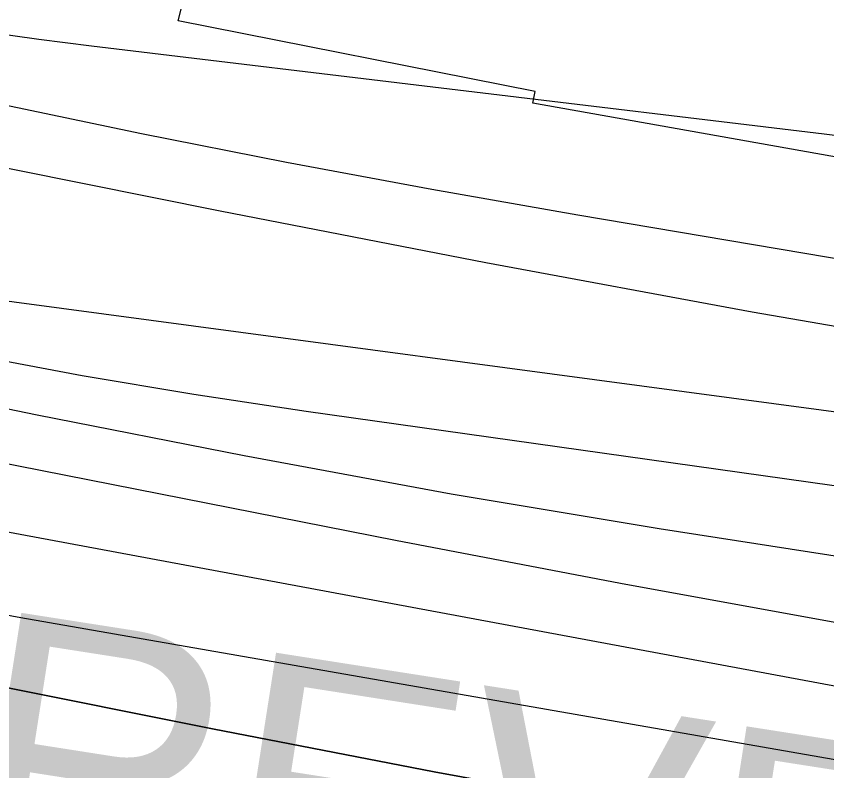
# Model space of a CAD drawing. Extents: x 3807117 to 3845308, y 337856 to 363736.
# Drawn here: x 3815626.4 to 3815930, y 351822.8 to 352105.3 of the extents above; entities that cross this region are included whole.
import ezdxf

# ---------------------------------------------------------------- set-up
doc = ezdxf.new("R2010")
doc.units = 0
for name, color, linetype in [('V-RIVR-EDGE', 7, 'Continuous'), ('V-RRAP-RVMT', 7, 'Continuous'), ('V-RRAP-RVMT-IDEN', 7, 'Continuous'), ('V-TOPO-DPTH', 7, 'Continuous'), ('V-TOPO-MAJR', 7, 'Continuous'), ('V-TOPO-MINR', 7, 'Continuous')]:
    doc.layers.add(name, color=color, linetype=linetype)

msp = doc.modelspace()

# ---------------------------------------------------------------- linework, layer by layer
at = {"layer": 'V-RIVR-EDGE'}
msp.add_spline([(3811218.45, 353357.75), (3811241.21, 353349.18), (3811277.57, 353336.15), (3811374.55, 353305.99), (3811420.6, 353288.89), (3811465.03, 353269.37), (3811510.27, 353249.04), (3811559.54, 353223.84), (3811619.3, 353188.92), (3811662.89, 353154.04), (3811691.94, 353127.28), (3811709.7, 353115.91), (3811765.42, 353081), (3811802.58, 353062.3), (3811835.68, 353041.2), (3811867.17, 353019.28), (3811896.23, 352996.57), (3811913.17, 352981.16), (3811951.93, 352955.99), (3812009.28, 352925.93), (3812057.74, 352901.54), (3812121.56, 352872.27), (3812173.25, 352846.26), (3812216.06, 352823.51), (3812265.33, 352799.13), (3812306.53, 352778.81), (3812348.53, 352757.68), (3812386.49, 352735.75), (3812421.22, 352720.3), (3812460.8, 352699.98), (3812545.61, 352656.1), (3812602.97, 352631.69), (3812678.12, 352606.44), (3812715.31, 352600.68), (3812744.42, 352597.38), (3812762.2, 352594.1), (3812802.62, 352585.1), (3812822.01, 352580.2), (3812833.34, 352581.79), (3812848.71, 352583.37), (3812863.26, 352580.91), (3812881.04, 352576.82), (3812922.25, 352559.74), (3812963.46, 352545.08), (3812993.35, 352532.06), (3813052.31, 352503.61), (3813083.01, 352490.59), (3813106.46, 352488.92), (3813129.91, 352485.63), (3813159, 352477.47), (3813194.55, 352462.01), (3813230.1, 352446.56), (3813273.7, 352417.34), (3813301.14, 352397.05), (3813318.91, 352388.11), (3813348, 352378.33), (3813381.13, 352364.5), (3813413.43, 352345.82), (3813494.23, 352316.51), (3813551.59, 352290.49), (3813617.85, 352267.68), (3813655.02, 352255.45), (3813691.38, 352240), (3813714.01, 352235.9), (3813744.71, 352223.69), (3813776.23, 352213.91), (3813798.06, 352213.86), (3813836.05, 352202.44), (3813875.64, 352186.97), (3813962.9, 352155.22), (3814023.51, 352136.47), (3814102.7, 352107.97), (3814155.23, 352091.66), (3814196.44, 352079.43), (3814266.74, 352055.8), (3814323.32, 352041.91), (3814445.34, 352003.6), (3814506.76, 351985.66), (3814578.69, 351964.45), (3814657.89, 351940.8), (3814702.34, 351927.75), (3814721.75, 351929.32), (3814754.09, 351926.01), (3814770.26, 351923.54), (3814789.65, 351914.6), (3814876.12, 351887.69), (3814949.66, 351867.29), (3815006.24, 351854.21), (3815041.8, 351845.23), (3815100, 351831.34), (3815142.83, 351819.1), (3815167.09, 351818.23), (3815176.79, 351814.97), (3815198.62, 351812.49), (3815248.71, 351793.77), (3815354.59, 351764.39), (3815405.5, 351749.71), (3815426.52, 351748.04), (3815454.83, 351747.16), (3815474.24, 351747.11), (3815497.68, 351743.82), (3815524.35, 351737.28), (3815541.33, 351734.81), (3815565.58, 351730.71), (3815596.3, 351724.97), (3815642.38, 351716.77), (3815669.07, 351715.9), (3815682.81, 351715.05), (3815696.55, 351711.79), (3815717.56, 351705.26), (3815765.26, 351698.68), (3815820.23, 351687.22), (3815860.65, 351679.03), (3815887.32, 351674.92), (3815924.51, 351666.74), (3815943.91, 351662.65), (3815983.51, 351652.04), (3816003.72, 351648.75), (3816038.48, 351643.81), (3816063.54, 351639.71), (3816105.59, 351635.56), (3816135.51, 351634.68), (3816171.09, 351635.4), (3816210.74, 351640.96), (3816241.48, 351644.93), (3816273.83, 351645.66), (3816303.76, 351648.01), (3816321.54, 351645.54), (3816344.17, 351637.4), (3816355.48, 351632.52), (3816384.58, 351625.98), (3816408.82, 351617.83), (3816424.99, 351614.55), (3816446.8, 351606.41), (3816479.12, 351591.77), (3816506.58, 351580.38), (3816543.75, 351564.12), (3816581.72, 351547.85), (3816605.95, 351537.28), (3816640.72, 351532.34), (3816698.92, 351520.06), (3816723.15, 351510.3), (3816746.6, 351507), (3816761.16, 351507.78), (3816778.13, 351503.69), (3816798.34, 351497.98), (3816825, 351487.4), (3816855.71, 351479.24), (3816886.43, 351474.31), (3816925.24, 351471.79), (3816966.49, 351474.11), (3816998.04, 351476.46), (3817026.34, 351475.58), (3817070.01, 351472.24), (3817092.65, 351470.56), (3817117.7, 351461.61), (3817150.84, 351455.86), (3817209.06, 351450.87), (3817268.89, 351445.87), (3817306.88, 351436.88), (3817355.39, 351431.9), (3817427.34, 351420.4), (3817484.73, 351407.32), (3817542.94, 351399.09), (3817623.81, 351395.66), (3817702.24, 351390.61), (3817745.91, 351388.88), (3817785.52, 351383.93), (3817817.87, 351380.62), (3817858.28, 351372.43), (3817897.08, 351363.44), (3817925.37, 351356.9), (3817962.56, 351352.76), (3818012.7, 351351.83), (3818077.4, 351352.48), (3818152.61, 351350.68), (3818194.66, 351347.34), (3818239.12, 351341.57), (3818286.01, 351331.75), (3818338.55, 351321.1), (3818397.56, 351310.44), (3818454.15, 351303.02), (3818509.14, 351298.84), (3818571.39, 351293.03), (3818663.57, 351285.52), (3818727.45, 351279.7), (3818795.36, 351269.83), (3818876.2, 351255.07), (3818923.09, 351250.1), (3818977.26, 351245.12), (3819054.89, 351238.46), (3819127.66, 351231.81), (3819212.56, 351225.94), (3819281.3, 351224.96), (3819351.66, 351224.78), (3819419.6, 351227.04), (3819476.21, 351226.9), (3819520.69, 351227.6), (3819546.57, 351227.54), (3819582.95, 351220.98), (3819614.49, 351220.09), (3819672.7, 351214.28), (3819726.07, 351210.92), (3819778.63, 351205.13), (3819810.96, 351200.19), (3819871.59, 351188.72), (3819899.88, 351182.99), (3819915.25, 351182.95), (3819932.24, 351185.34), (3819953.26, 351184.48), (3819983.18, 351182.78), (3820021.98, 351174.6), (3820084.22, 351159.89), (3820145.64, 351141.14), (3820186.04, 351126.48), (3820236.16, 351120.69), (3820274.96, 351112.51), (3820329.94, 351105.91), (3820344.5, 351105.87), (3820380.09, 351107.4), (3820408.4, 351109.75), (3820453.68, 351108.03), (3820490.07, 351107.13), (3820518.37, 351101.4), (3820553.93, 351094.03), (3820601.63, 351086.63), (3820680.85, 351071.88), (3820732.56, 351053.96), (3820765.7, 351044.98), (3820836.03, 351032.68), (3820886.95, 351021.23), (3820941.92, 351009.77), (3820979.1, 351001.59), (3821029.21, 350986.91), (3821084.97, 350968.98), (3821149.62, 350949.41), (3821214.28, 350937.12), (3821274.11, 350927.27), (3821338.79, 350922.25), (3821390.55, 350921.32), (3821439.88, 350920.39), (3821482.74, 350919.47), (3821516.7, 350916.96), (3821545.82, 350918.51), (3821604.05, 350917.55), (3821659.04, 350916.61), (3821685.74, 350923.01), (3821735.92, 350937.45), (3821757.76, 350939.82), (3821803.07, 350944.56), (3821833.79, 350942.06), (3821854.81, 350937.96), (3821867.75, 350937.93), (3821881.5, 350939.51), (3821902.56, 350953.21), (3821911.47, 350959.66), (3821920.37, 350959.63), (3821942.2, 350958.77), (3821963.22, 350953.06), (3821985.85, 350947.34), (3822015.76, 350942.41), (3822040.81, 350932.65), (3822068.26, 350916.41), (3822083.59, 350901.81), (3822094.07, 350887.23), (3822105.37, 350879.92), (3822121.54, 350876.65), (3822152.25, 350869.29), (3822191.87, 350864.34), (3822226.65, 350865.06), (3822267.91, 350870.62), (3822284.9, 350872.2), (3822305.11, 350872.15), (3822333.42, 350872.08), (3822351.22, 350873.65), (3822361.73, 350874.43), (3822394.89, 350872.73), (3822423.99, 350870.24), (3822458.75, 350862.87), (3822510.5, 350859.51), (3822540.43, 350859.43), (3822561.46, 350863.43), (3822581.69, 350865.8), (3822615.65, 350864.1), (3822672.24, 350856.68), (3822705.39, 350852.56), (3822756.32, 350841.92), (3822787.04, 350836.99), (3822823.41, 350830.43), (3822867.88, 350823.85), (3822902.63, 350816.48), (3822945.47, 350806.67), (3823006.09, 350790.35), (3823079.61, 350760.24), (3823137.78, 350735.03), (3823194.35, 350718.71), (3823245.28, 350709.69), (3823306.73, 350704.69), (3823364.14, 350701.31), (3823417.51, 350697.14), (3823449.05, 350697.06), (3823481.4, 350698.6), (3823550.15, 350699.23), (3823581.69, 350699.16), (3823629.38, 350688.52), (3823668.18, 350681.15), (3823696.46, 350671.37), (3823753.82, 350646.97), (3823806.35, 350633.09), (3823863.74, 350620.82), (3823898.51, 350618.31), (3823940.57, 350621.44), (3823978.59, 350625.39), (3824066.78, 350638.92), (3824121.78, 350640.4), (3824177.57, 350635.41), (3824220.42, 350630.45), (3824285.1, 350621.4), (3824327.13, 350611.59), (3824362.69, 350600.98), (3824409.58, 350596.02), (3824448.41, 350601.58), (3824481.61, 350617.67), (3824498.6, 350618.44), (3824513.97, 350620.02), (3824547.95, 350627.22), (3824585.99, 350640.06), (3824629.7, 350655.32), (3824703.39, 350691.53), (3824726.06, 350701.99), (3824746.29, 350707.6), (3824770.56, 350709.16), (3824813.42, 350707.43), (3824846.57, 350707.35), (3824892.68, 350710.47), (3824932.31, 350711.99), (3824992.98, 350715.08), (3825053.63, 350716.54), (3825077.08, 350714.06), (3825118.32, 350711.53), (3825167.65, 350711.41), (3825224.26, 350710.46), (3825268.73, 350706.31), (3825291.38, 350707.06), (3825331.81, 350704.53), (3825397.32, 350703.56), (3825606.74, 350688.49), (3825681.95, 350684.26), (3825718.33, 350679.32), (3825771.68, 350669.48), (3825829.88, 350657.2), (3825876.75, 350644.96), (3825933.34, 350632.69), (3825980.21, 350620.44), (3826027.91, 350613.04), (3826057.82, 350606.5), (3826078.82, 350597.55), (3826099.83, 350588.6), (3826132.93, 350567.49), (3826149.09, 350560.98), (3826170.12, 350560.12), (3826181.44, 350560.09), (3826191.95, 350556.83), (3826200.81, 350545.49), (3826210.51, 350541.42), (3826228.29, 350537.33), (3826238.8, 350537.31), (3826261.48, 350551.81), (3826283.34, 350561.46), (3826294.67, 350563.86), (3826328.63, 350561.35), (3826366.62, 350551.55), (3826404.6, 350537.71), (3826436.92, 350525.5), (3826469.23, 350512.48), (3826521.76, 350496.17), (3826575.93, 350488.76), (3826625.23, 350476.51), (3826668.07, 350467.5), (3826700.4, 350458.53), (3826735.16, 350452.78), (3826769.1, 350442.18), (3826814.37, 350433.98), (3826839.42, 350426.64), (3826868.52, 350417.67), (3826885.48, 350408.74), (3826910.53, 350400.59), (3826925.89, 350397.31), (3826948.52, 350392.41), (3827078.61, 350343.56), (3827134.36, 350324.82), (3827208.69, 350294.71), (3827274.15, 350272.72), (3827333.13, 350249.93), (3827396.95, 350224.7), (3827454.31, 350200.29), (3827493.09, 350180.79), (3827513.27, 350168.61), (3827518.92, 350160.5), (3827515.66, 350154.04), (3827502.68, 350137.09), (3827493.76, 350126.6), (3827492.93, 350118.51), (3827495.33, 350108.8), (3827498.56, 350105.56), (3827504.22, 350105.55), (3827524.51, 350132.99), (3827532.62, 350141.06), (3827540.71, 350143.47), (3827549.6, 350141.02), (3827564.13, 350130.47), (3827579.48, 350125.58), (3827606.96, 350115), (3827631.19, 350105.23), (3827659.45, 350084.14), (3827689.32, 350065.46), (3827728.09, 350044.34), (3827778.17, 350019.14)], degree=3, dxfattribs=at)
at = {"layer": 'V-RRAP-RVMT'}
for p, q in [((3815687.08, 352103.55), (3815688.11, 352107.98)), ((3815820.77, 352077.1), (3815687.08, 352103.55)), ((3815819.89, 352072.76), (3815820.77, 352077.1)), ((3815958.44, 352048.04), (3815819.89, 352072.76))]:
    msp.add_line(p, q, dxfattribs=at)
at = {"layer": 'V-TOPO-DPTH'}
for points in [[(3814961.37, 352057.07), (3815447.68, 351918.07), (3815453.17, 351916.55), (3815458.68, 351915.1), (3815464.21, 351913.76), (3815469.77, 351912.48), (3815514.97, 351902.53), (3815543.17, 351896.52), (3815571.42, 351890.76), (3815599.75, 351885.37), (3815628.13, 351880.23), (3816261.71, 351769.76), (3816897.55, 351680.77)], [(3814961.37, 352057.07), (3815447.68, 351918.07), (3815453.17, 351916.55), (3815458.68, 351915.1), (3815464.21, 351913.76), (3815469.77, 351912.48), (3815514.97, 351902.53), (3815543.17, 351896.52), (3815571.42, 351890.76), (3815599.75, 351885.37), (3815628.13, 351880.23), (3816261.71, 351769.76), (3816897.55, 351680.77)], [(3815128.04, 351971.82), (3815413.93, 351898.54), (3815432.55, 351893.91), (3815451.22, 351889.47), (3815469.95, 351885.3), (3815488.73, 351881.31), (3815616.91, 351855.07), (3815699.88, 351838.49), (3815782.95, 351822.45), (3815866.17, 351807.21), (3815949.49, 351792.5), (3816223.86, 351745.42), (3816238.9, 351742.85), (3816253.95, 351740.32), (3816269, 351737.82), (3816284.05, 351735.35)], [(3816284.05, 351735.35), (3816269, 351737.82), (3816253.95, 351740.32), (3816238.9, 351742.85), (3816223.86, 351745.42), (3815949.49, 351792.5), (3815866.17, 351807.21), (3815782.95, 351822.45), (3815699.88, 351838.49), (3815616.91, 351855.07), (3815488.73, 351881.31), (3815469.95, 351885.3), (3815451.22, 351889.47), (3815432.55, 351893.91), (3815413.93, 351898.54), (3815128.04, 351971.82)]]:
    msp.add_lwpolyline(points, dxfattribs=at)
at = {"layer": 'V-TOPO-MAJR'}
for points in [[(3813757.69, 352603.75), (3814481.21, 352380.96), (3814521.14, 352368.6), (3814561.04, 352356.15), (3814600.91, 352343.58), (3814640.74, 352330.92), (3814708.07, 352309.41), (3814781.63, 352286.21), (3814855.3, 352263.36), (3814929.14, 352241.05), (3815003.08, 352219.1), (3815458.24, 352085.77), (3815481.13, 352079.39), (3815504.12, 352073.4), (3815527.26, 352068.02), (3815550.5, 352063.03), (3815702.75, 352032.42), (3815802.3, 352013.08), (3815902, 351994.6), (3816001.94, 351977.41), (3816102.03, 351961.08), (3816269.43, 351934.89), (3816286.62, 351932.22)], [(3814310.36, 352279.87), (3814448.48, 352236.36), (3814479.43, 352226.7), (3814510.41, 352217.16), (3814541.44, 352207.79), (3814572.51, 352198.52), (3815278.56, 351990.1), (3815309.62, 351981.18), (3815340.78, 351972.57), (3815372.05, 351964.42), (3815403.42, 351956.59), (3815434.89, 351949.24), (3815466.44, 351942.23), (3815498.1, 351935.73), (3815529.83, 351929.56), (3816006.59, 351840.84), (3816050.19, 351832.9), (3816093.83, 351825.18), (3816137.53, 351817.81), (3816181.27, 351810.66), (3816197.58, 351808.06), (3816233.21, 351802.52), (3816268.87, 351797.14), (3816304.57, 351792.02)]]:
    msp.add_lwpolyline(points, dxfattribs=at)
at = {"layer": 'V-TOPO-MINR'}
for points in [[(3813608.58, 352560.73), (3814503.81, 352263.86), (3814514.39, 352260.39), (3814524.99, 352256.98), (3814535.61, 352253.63), (3814546.25, 352250.33), (3814688.72, 352206.74), (3814770.73, 352182.11), (3814852.89, 352158.03), (3814935.31, 352134.81), (3815017.88, 352112.14), (3815445.41, 351997.14), (3815462.55, 351992.69), (3815479.75, 351988.45), (3815497.01, 351984.51), (3815514.32, 351980.78), (3815634.28, 351956.05), (3815711.73, 351940.79), (3815789.33, 351926.44), (3815867.18, 351913.46), (3815945.19, 351901.4), (3816268.73, 351854.25), (3816276.07, 351853.2)], [(3814258.6, 352507.53), (3814365.3, 352473.32), (3814545.25, 352415.5), (3814561.94, 352410.07), (3814578.59, 352404.54), (3814595.2, 352398.88), (3814611.78, 352393.13), (3814792.45, 352329.61), (3814899.52, 352292.57), (3815006.83, 352256.26), (3815114.5, 352221.04), (3815222.41, 352186.55), (3815488.72, 352102.9), (3815499.73, 352099.61), (3815510.79, 352096.52), (3815521.93, 352093.75), (3815533.13, 352091.17), (3815619.01, 352072.69), (3815673.26, 352061.4), (3815727.61, 352050.59), (3815782.09, 352040.52), (3815836.67, 352030.94), (3816297.29, 351953.24)], [(3813949.05, 352422.72), (3814478.23, 352251.28), (3814498.22, 352244.87), (3814518.24, 352238.55), (3814538.3, 352232.35), (3814558.38, 352226.23), (3814911.02, 352120.03), (3815004.24, 352092.58), (3815097.68, 352065.9), (3815191.44, 352040.36), (3815285.41, 352015.59), (3815418.48, 351981.4), (3815446.13, 351974.54), (3815473.85, 351968), (3815501.69, 351961.93), (3815529.59, 351956.18), (3815768.39, 351909.09), (3815852.66, 351893.04), (3815937.07, 351877.72), (3816021.66, 351863.49), (3816106.39, 351849.99), (3816232.72, 351830.71), (3816254.38, 351827.47), (3816276.06, 351824.31)], [(3814644.82, 352239.09), (3815467.5, 352009.75), (3815476.03, 352007.45), (3815484.59, 352005.26), (3815493.18, 352003.23), (3815501.8, 352001.29), (3815567.65, 351987.15), (3815609.29, 351978.67), (3815651.04, 351970.79), (3815692.95, 351963.81), (3815734.97, 351957.44), (3815957.52, 351926.13), (3815999.94, 351920.19), (3816042.35, 351914.28), (3816084.78, 351908.42), (3816127.21, 351902.6), (3816172.71, 351896.38), (3816192.39, 351893.68), (3816212.07, 351890.98), (3816231.75, 351888.26), (3816251.42, 351885.53), (3816271.1, 351882.8), (3816290.78, 351880.08)], [(3815575.91, 352105.34), (3815595.55, 352102.29), (3815615.21, 352099.4), (3815634.91, 352096.74), (3815654.63, 352094.25), (3815928.99, 352061.29), (3815994.94, 352053.05), (3816060.84, 352044.4), (3816126.65, 352035.14), (3816192.4, 352025.46), (3816268.24, 352013.94), (3816296.05, 352009.85)], [(3814961.37, 352057.07), (3815447.68, 351918.07), (3815453.17, 351916.55), (3815458.68, 351915.1), (3815464.21, 351913.76), (3815469.77, 351912.48), (3815514.97, 351902.53), (3815543.17, 351896.52), (3815571.42, 351890.76), (3815599.75, 351885.37), (3815628.13, 351880.23), (3816261.71, 351769.76), (3816897.55, 351680.77)], [(3815609.6, 352000.47), (3815943.77, 351955.86), (3816002.78, 351947.87), (3816061.78, 351939.75), (3816120.74, 351931.41), (3816179.69, 351922.94), (3816238.84, 351914.33), (3816268.2, 351910.07), (3816297.56, 351905.82)], [(3815128.04, 351971.82), (3815413.93, 351898.54), (3815432.55, 351893.91), (3815451.22, 351889.47), (3815469.95, 351885.3), (3815488.73, 351881.31), (3815616.91, 351855.07), (3815699.88, 351838.49), (3815782.95, 351822.45), (3815866.17, 351807.21), (3815949.49, 351792.5), (3816223.86, 351745.42), (3816238.9, 351742.85), (3816253.95, 351740.32), (3816269, 351737.82), (3816284.05, 351735.35)]]:
    msp.add_lwpolyline(points, dxfattribs=at)

# ---------------------------------------------------------------- texts
at = {"layer": 'V-RRAP-RVMT-IDEN'}
msp.add_text('REVET.', height=100, rotation=351.1093, dxfattribs=at).set_placement((3815601.99, 351784.83))

doc.saveas('drawing.dxf')
